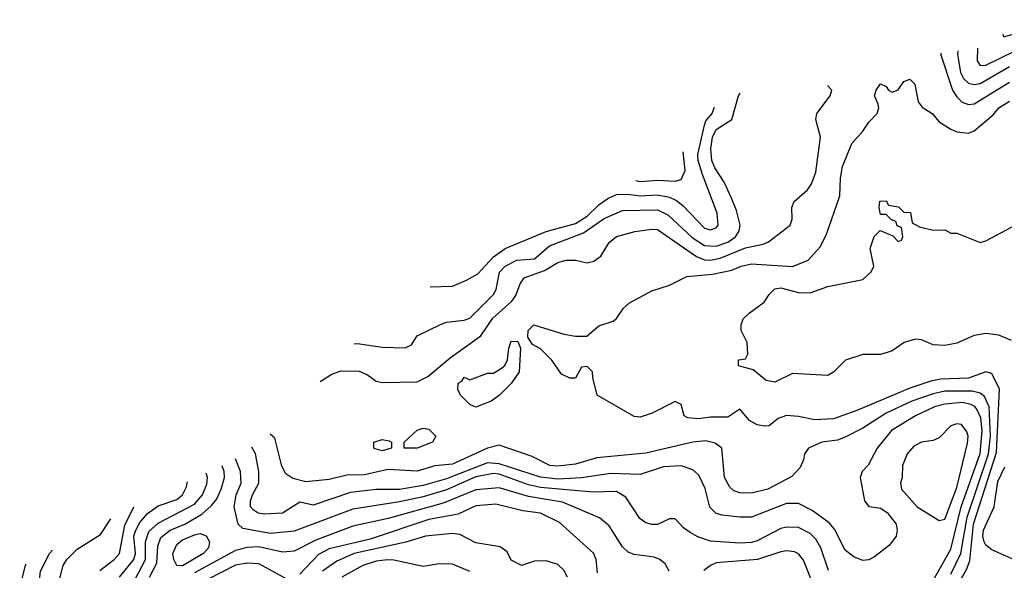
# Model space of a CAD drawing. Header units: inches. Extents: x 1793389 to 1900389, y 320802 to 470796.
# Tile 466 of 656: x 1840614 to 1843972, y 460553 to 462430. Entities that reach past the tile are written whole.
import ezdxf

# ---------------------------------------------------------------- set-up
doc = ezdxf.new("R2010")
doc.units = ezdxf.units.IN
doc.header["$MEASUREMENT"] = 0
doc.layers.add('B8446', color=7, linetype='Continuous')

msp = doc.modelspace()

# ---------------------------------------------------------------- linework, layer by layer
at = {"layer": 'B8446', "color": 2}
for points, elevation in [([(1843967.3, 462380.2), (1843970, 462372), (1844182, 462430)], 322), ([(1843755.7, 462315.6), (1843756.5, 462310), (1843795.8, 462190), (1843810, 462167.3), (1843828.8, 462148.8), (1843850, 462140.4), (1843870, 462143.1), (1843990, 462217.4)], 310), ([(1843813.8, 462323.5), (1843812.3, 462312.3), (1843822.8, 462250), (1843833.4, 462230), (1843850, 462213.4), (1843870, 462208.8), (1843890, 462212.9), (1843990, 462270.2)], 314), ([(1843881, 462332.7), (1843880.4, 462290), (1843890, 462274), (1843910, 462274.9), (1844010, 462323.6)], 318), ([(1843793, 460467), (1843843.6, 460556.4), (1843854.5, 460585.5), (1843867.7, 460710), (1843945.8, 460954.2), (1843956.3, 461170), (1843930, 461224), (1843910, 461229.4), (1843850, 461208.5), (1843755.6, 461204.4), (1843722, 461198), (1843650, 461174.3), (1843470, 461097.6), (1843390, 461069.7), (1843325.8, 461065.8), (1843270, 461077.6), (1843230, 461080.7), (1843201, 461070), (1843170, 461046), (1843155.9, 461044.1), (1843130, 461049.5), (1843103.3, 461063.3), (1843070, 461102), (1843030, 461075.1), (1842970, 461075.6), (1842929.6, 461069.6), (1842892.9, 461072.9), (1842880.2, 461080.2), (1842870, 461118), (1842850, 461128), (1842771.1, 461088.9), (1842730, 461075.3), (1842710, 461077.2), (1842584, 461150), (1842568.7, 461210), (1842568, 461230), (1842550, 461248), (1842530, 461246), (1842510, 461208), (1842490, 461208), (1842462, 461222), (1842429.1, 461269.1), (1842390, 461308), (1842363.1, 461323.1), (1842347.3, 461347.3), (1842348, 461370), (1842368, 461390), (1842470, 461358), (1842510, 461351.3), (1842548.4, 461351.6), (1842590, 461386), (1842638, 461402), (1842650, 461412), (1842673.6, 461446.4), (1842694.6, 461465.4), (1842770, 461506), (1842830, 461525.5), (1842890, 461554.9), (1842977.7, 461562.3), (1843043.6, 461576.4), (1843075.3, 461590), (1843110, 461597.6), (1843250, 461588.2), (1843304, 461610), (1843344.1, 461655.9), (1843364.8, 461695.2), (1843411.8, 461830), (1843413.6, 461890), (1843420.7, 461930), (1843452, 462008), (1843489.7, 462050.3), (1843510, 462080.7), (1843539.3, 462110), (1843544.5, 462130), (1843542.5, 462142.5), (1843529.5, 462170.5), (1843535.3, 462190), (1843550, 462211.3), (1843570, 462202), (1843578, 462190), (1843590, 462182.8), (1843610, 462191.3), (1843630, 462218.8), (1843650, 462226.8), (1843666.8, 462210), (1843679.1, 462150), (1843692.3, 462132.3), (1843726.8, 462110), (1843750, 462082), (1843790, 462056.3), (1843810, 462047.3), (1843850, 462042.8), (1843870, 462050.8), (1843934.5, 462105.5), (1843954, 462130), (1843990, 462152.7)], 306), ([(1841638.7, 461196.3), (1841678.6, 461221.4), (1841710, 461233.4), (1841771.9, 461231.9), (1841799.9, 461219.9), (1841830, 461197.3), (1841850, 461193.4), (1841970, 461195.5), (1842006.5, 461213.5), (1842082.3, 461277.7), (1842187.3, 461352.8), (1842227.9, 461412.1), (1842292.3, 461470), (1842306.6, 461490), (1842320.9, 461530), (1842335.1, 461550), (1842404.5, 461575.5), (1842450, 461602), (1842478, 461610), (1842510.6, 461610.6), (1842550, 461601), (1842572.9, 461607.1), (1842596, 461624), (1842625.2, 461670), (1842650, 461690.5), (1842711.7, 461708.3), (1842770, 461716.4), (1842790, 461714.9), (1842922.7, 461622.7), (1842950, 461611.4), (1842970, 461610.2), (1843003.3, 461616.7), (1843090, 461652.9), (1843150, 461664.4), (1843167.7, 461672.3), (1843242, 461730), (1843248.7, 461750), (1843248, 461790), (1843255.3, 461810), (1843301.2, 461850), (1843315.1, 461870), (1843329.5, 461910.5), (1843346, 462030), (1843329.4, 462090), (1843332.7, 462110), (1843379, 462170), (1843384, 462190), (1843369.9, 462206.1)], 310), ([(1841755, 461325.3), (1841765.8, 461325.8), (1841850, 461314), (1841928.9, 461311.1), (1841950, 461322), (1841970, 461352), (1842049.3, 461390.7), (1842070, 461398.8), (1842130, 461406), (1842150, 461413), (1842230, 461493.4), (1842238.9, 461510), (1842251, 461569), (1842270, 461590.3), (1842310, 461610.3), (1842370, 461614.9), (1842421, 461659), (1842536.6, 461703.4), (1842608.1, 461751.9), (1842670, 461779.5), (1842790, 461781.5), (1842825.1, 461765.1), (1842908, 461688), (1842950, 461660.2), (1842990, 461657.7), (1843030, 461671.7), (1843055.6, 461690), (1843067.8, 461710), (1843071.6, 461730), (1843059.4, 461779.4), (1843041.7, 461821.7), (1843016.6, 461876.6), (1842985.2, 461925.2), (1842975.1, 461950), (1842971.8, 461990), (1842977.7, 462030), (1842990, 462056), (1843042.7, 462090), (1843066, 462170), (1843071.4, 462179.3)], 314), ([(1842014.7, 461519.5), (1842090, 461522), (1842138, 461542), (1842176.6, 461563.4), (1842230, 461621.1), (1842270, 461650.3), (1842410, 461707.9), (1842510, 461735.5), (1842550, 461760.2), (1842590, 461798.7), (1842619.8, 461820.2), (1842650, 461834.6), (1842690, 461835.2), (1842730, 461829.1), (1842790, 461832.8), (1842830, 461824.6), (1842854.1, 461814.1), (1842876.5, 461796.5), (1842950, 461719.3), (1842970, 461713.4), (1842990, 461720.7), (1842997, 461730), (1842993.3, 461770), (1842942.7, 461902.7), (1842928.7, 461950), (1842927.3, 461970), (1842949.7, 462070.3), (1842954.9, 462085.1), (1842975.6, 462110), (1842982.4, 462130), (1842982.5, 462131.6)], 318), ([(1842715.4, 461881.4), (1842730, 461879), (1842790, 461882.7), (1842850, 461879.5), (1842870, 461885.5), (1842884.4, 461915.6), (1842877.4, 461979.3)], 322), ([(1843996.6, 461336.6), (1843954.3, 461354.3), (1843910, 461360.5), (1843870, 461353.6), (1843810, 461327.3), (1843770, 461319.3), (1843730, 461321.2), (1843690, 461339), (1843670, 461341.2), (1843630.6, 461329.4), (1843590, 461301.2), (1843570, 461294), (1843549.3, 461289.3), (1843490, 461288.7), (1843430.9, 461269.1), (1843390, 461229), (1843370, 461217.2), (1843250, 461224), (1843190, 461194), (1843160.2, 461200.2), (1843116.4, 461236.4), (1843066, 461250), (1843066, 461270), (1843090, 461274), (1843098, 461290), (1843095.3, 461330), (1843075.3, 461370), (1843075.3, 461390), (1843082, 461410), (1843102, 461430), (1843153.3, 461466.7), (1843170, 461493), (1843190, 461512.4), (1843210, 461516.4), (1843270, 461500.5), (1843310, 461499.1), (1843370, 461520.5), (1843490, 461544.7), (1843518, 461570), (1843528, 461590), (1843515.3, 461650), (1843529.1, 461690.9), (1843548.9, 461711.1), (1843592.7, 461692.7), (1843610, 461674), (1843622, 461678), (1843626, 461690), (1843622, 461722), (1843607.3, 461727.3), (1843602, 461742), (1843587.3, 461747.3), (1843570, 461766), (1843550, 461766), (1843546, 461790), (1843548.4, 461811.6), (1843570, 461812), (1843578, 461798), (1843611.6, 461791.6), (1843630, 461774), (1843652.7, 461772.7), (1843658, 461738), (1843683.6, 461723.6), (1843730, 461712), (1843770, 461714), (1843790, 461702), (1843810, 461702), (1843890, 461671), (1843910, 461676), (1844050, 461751)], 302), ([(1843790, 460540.3), (1843824.6, 460610), (1843845.6, 460734.4), (1843918.6, 460950), (1843925.4, 461010), (1843920.7, 461110), (1843905.2, 461145.2), (1843890, 461157.4), (1843863.3, 461163.3), (1843770, 461163.8), (1843730, 461155.1), (1843657.3, 461130), (1843570, 461088.2), (1843490, 461037.6), (1843430, 461006.6), (1843403.8, 460996.2), (1843350, 460989.5), (1843304.7, 460970), (1843290.8, 460950), (1843288, 460930), (1843276.7, 460903.3), (1843247.4, 460872.6), (1843166, 460830), (1843110, 460815.6), (1843070, 460817), (1843050, 460824.5), (1843036.6, 460836.6), (1843018.4, 460870), (1843009.2, 460969.2), (1842986.6, 460986.6), (1842954, 460994), (1842910, 460989.6), (1842750, 460952.6), (1842583.1, 460936.9), (1842510, 460914.5), (1842450, 460908.2), (1842422, 460910), (1842361.6, 460941.6), (1842250, 460979.3), (1842210, 460969.7), (1842090, 460915.1), (1842030, 460909.6), (1841970, 460891.6), (1841870, 460896.9), (1841790, 460878.3), (1841730, 460876.9), (1841670, 460862.4), (1841590, 460854.7), (1841545.7, 460865.7), (1841521.7, 460881.7), (1841508, 460908), (1841483.9, 461003.9), (1841467.9, 461017.3)], 310), ([(1843640.4, 460359.6), (1843790, 460624.9), (1843825.3, 460770), (1843890, 460950.8), (1843897, 461030), (1843892.8, 461072.8), (1843880.3, 461100.3), (1843871.5, 461111.5), (1843858.3, 461118.3), (1843830, 461125.1), (1843770, 461119.7), (1843734, 461110), (1843670, 461079.7), (1843588, 461030), (1843538.8, 460970), (1843508.1, 460911.9), (1843487.3, 460890), (1843480.7, 460870), (1843496, 460790), (1843510.8, 460770.8), (1843550, 460764.9), (1843573, 460750), (1843604, 460710), (1843607.3, 460690), (1843604, 460670), (1843581.1, 460638.9), (1843530, 460599.3), (1843510, 460589.3), (1843490, 460586), (1843458.9, 460598.9), (1843430, 460621.2), (1843393.3, 460693.3), (1843374.7, 460714.7), (1843316.6, 460756.6), (1843270, 460780.7), (1843230, 460780.7), (1843110, 460734.5), (1843070, 460734), (1843010, 460740.7), (1842990, 460747), (1842968.2, 460768.2), (1842952.5, 460832.5), (1842930, 460877.2), (1842910, 460895.1), (1842870, 460909.5), (1842810, 460906), (1842730, 460879.6), (1842630, 460883.5), (1842530, 460867.8), (1842450, 460863.7), (1842390.7, 460870.7), (1842250, 460916.5), (1842210, 460919.3), (1842070, 460864.4), (1841990, 460841.8), (1841910, 460828.7), (1841830, 460828.3), (1841742.2, 460817.8), (1841615.5, 460775.5), (1841570, 460785.2), (1841510, 460747.8), (1841450, 460744), (1841427.8, 460747.8), (1841410, 460758.7), (1841401.7, 460770), (1841401.7, 460790), (1841408.3, 460810), (1841429.7, 460850), (1841429.7, 460889.7), (1841418.4, 460950), (1841406.1, 460972.9)], 314), ([(1843372.5, 460552.5), (1843346.3, 460630), (1843330, 460659.5), (1843310, 460678.4), (1843270, 460698.7), (1843230, 460700.5), (1843210, 460695.1), (1843130, 460653), (1843110, 460648.2), (1843070, 460645.1), (1842970, 460652), (1842927, 460667), (1842901.5, 460681.5), (1842878, 460698), (1842850, 460728), (1842830, 460728), (1842790, 460709), (1842770, 460709), (1842750, 460715.3), (1842729, 460730), (1842682, 460802), (1842650, 460821.6), (1842570, 460818.9), (1842390, 460835.9), (1842350, 460844.4), (1842250, 460880.3), (1842230, 460883.1), (1842170, 460871.6), (1842070, 460827.8), (1841990, 460803.5), (1841910, 460786.4), (1841750, 460762), (1841550, 460686.3), (1841470, 460678), (1841375.1, 460695.1), (1841359, 460710), (1841345.6, 460770), (1841352.6, 460810), (1841369.7, 460850), (1841366.9, 460890), (1841350.7, 460933.1)], 318), ([(1841056.9, 460530), (1841082.2, 460577.8), (1841085, 460635), (1841095.3, 460664.7), (1841127.3, 460690), (1841177, 460710), (1841235.2, 460744.8), (1841267.3, 460772.7), (1841285, 460795), (1841301.1, 460830), (1841312.8, 460870), (1841311.1, 460890), (1841304.9, 460909.5)], 322), ([(1844022, 460582), (1843930, 460622.7), (1843910, 460639.3), (1843904.2, 460650), (1843898.9, 460670), (1843901.1, 460690), (1843937.6, 460770), (1843950, 460856), (1843974.7, 460905.3)], 302), ([(1841004.4, 460515.6), (1841043.8, 460590), (1841043.1, 460650), (1841054.8, 460685.2), (1841086.6, 460713.4), (1841210, 460778.3), (1841237.4, 460810), (1841252.9, 460847.1), (1841254.3, 460870), (1841250.7, 460884.5)], 326), ([(1840954.7, 460530), (1841003.9, 460590), (1841008.7, 460610), (1841003.1, 460670), (1841009.9, 460690.1), (1841023.9, 460716.1), (1841050, 460747), (1841086.8, 460773.2), (1841150, 460794), (1841169.8, 460810.2), (1841182.7, 460837.3), (1841186.6, 460855)], 330), ([(1842829.5, 460550), (1842815.6, 460575.6), (1842797.2, 460590), (1842777.7, 460597.7), (1842710, 460607.3), (1842690, 460615.1), (1842670, 460633.2), (1842624.4, 460704.4), (1842591.5, 460731.5), (1842465.2, 460785.2), (1842350, 460805.1), (1842250, 460834.7), (1842170, 460827.2), (1842058, 460782), (1841871, 460730), (1841750, 460703), (1841624.2, 460655.8), (1841550, 460618.7), (1841510, 460614.7), (1841430, 460633.5), (1841390, 460630.9), (1841350, 460621), (1841210, 460544.2)], 322), ([(1840887.1, 460552.9), (1840936.2, 460590), (1840955.1, 460610), (1840973.2, 460706.8), (1841003.4, 460769.7)], 334), ([(1842584.8, 460544.8), (1842580.9, 460590), (1842571.4, 460611.4), (1842455.6, 460715.6), (1842390, 460747.8), (1842330, 460755.8), (1842238.3, 460778.3), (1842170, 460772.8), (1842110, 460744.4), (1842010, 460726), (1841810, 460659.8), (1841670, 460626.2), (1841633, 460607), (1841570, 460539.5)], 326), ([(1840703.8, 460000), (1840716.4, 460070), (1840736.1, 460130), (1840778, 460230), (1840799.1, 460310), (1840793.9, 460353.9), (1840752.3, 460510), (1840752.3, 460530), (1840762.9, 460570), (1840774.5, 460590), (1840810, 460624.9), (1840890, 460674.8), (1840924.9, 460728)], 338), ([(1842482.7, 460530), (1842470, 460554), (1842450, 460573.2), (1842410, 460585.2), (1842370, 460584), (1842326, 460570), (1842290, 460588), (1842276.5, 460616.5), (1842252.7, 460632.7), (1842170, 460646.6), (1842115.6, 460675.6), (1842090, 460678.4), (1841998, 460670), (1841931.3, 460648.7), (1841754.8, 460610), (1841695.3, 460584.7), (1841647, 460550)], 330), ([(1840659, 460000), (1840688.9, 460110), (1840745.6, 460250), (1840750.8, 460290), (1840745.9, 460325.9), (1840730.8, 460370.8), (1840685.1, 460450), (1840678.7, 460490), (1840685.4, 460550), (1840715.8, 460610), (1840725.5, 460622.2)], 342), ([(1843318.4, 460510), (1843287.9, 460587.9), (1843270, 460609.3), (1843256.6, 460616.6), (1843230, 460619.5), (1843210, 460615.6), (1843130.2, 460589.7), (1842990, 460578), (1842970, 460569.6), (1842947.7, 460552.3)], 322), ([(1840614.1, 460000), (1840615.2, 460004.8), (1840694.7, 460234.7), (1840702, 460270), (1840701.3, 460290), (1840690, 460315.1), (1840670, 460339.5), (1840642, 460362), (1840623.6, 460390), (1840615.4, 460450), (1840624, 460530), (1840634.3, 460570), (1840636.6, 460574.9)], 346), ([(1841530, 460520.9), (1841430, 460574.7), (1841390, 460577.4), (1841350, 460571.1), (1841210, 460499.2)], 326), ([(1842150, 460549.3), (1842090, 460574), (1842045.2, 460574.8), (1841990, 460566.6), (1841890, 460587.8), (1841868.3, 460588.3), (1841830, 460584.7), (1841784, 460570), (1841713, 460530)], 334)]:
    msp.add_lwpolyline(points, dxfattribs=dict(at, elevation=elevation))
for points, elevation in [([(1842170, 461108.7), (1842150, 461118), (1842118, 461150), (1842108.9, 461168.9), (1842110, 461191.3), (1842122, 461198), (1842130, 461211), (1842150, 461202), (1842210, 461224.7), (1842230, 461224.7), (1842258, 461242), (1842268.9, 461251.1), (1842278, 461270), (1842282, 461310), (1842290, 461334), (1842312.7, 461332.7), (1842322, 461310), (1842318, 461230), (1842291, 461190), (1842250, 461149), (1842222, 461130)], 306), ([(1841970, 460969.5), (1841926, 460970), (1841926, 460990), (1841970, 461031), (1841990, 461038), (1842010, 461034), (1842034, 461010), (1842022, 460990)], 306), ([(1843810, 461052.3), (1843790, 461045.2), (1843750, 461005.2), (1843730, 460996), (1843690, 460989.4), (1843663.4, 460976.6), (1843640.7, 460950), (1843625.5, 460910), (1843624, 460870), (1843618, 460850), (1843622, 460830), (1843674.8, 460770), (1843750, 460723), (1843770, 460727.3), (1843810, 460834.8), (1843846.8, 460986.8), (1843849.4, 461010), (1843844.8, 461024.8), (1843826, 461050)], 318), ([(1841850, 460960.9), (1841826.6, 460966.6), (1841822, 460970), (1841822, 460990), (1841850, 460998.8), (1841874.8, 460994.8), (1841882, 460990), (1841882, 460970), (1841870, 460966)], 306), ([(1841170, 460568.3), (1841149.7, 460569.7), (1841139.6, 460590), (1841136.2, 460610), (1841150, 460640.7), (1841170, 460657), (1841210, 460673.7), (1841230, 460678), (1841250, 460671), (1841262, 460650), (1841258, 460630), (1841240.5, 460610)], 318)]:
    msp.add_lwpolyline(points, close=True, dxfattribs=dict(at, elevation=elevation))

doc.saveas('drawing.dxf')
